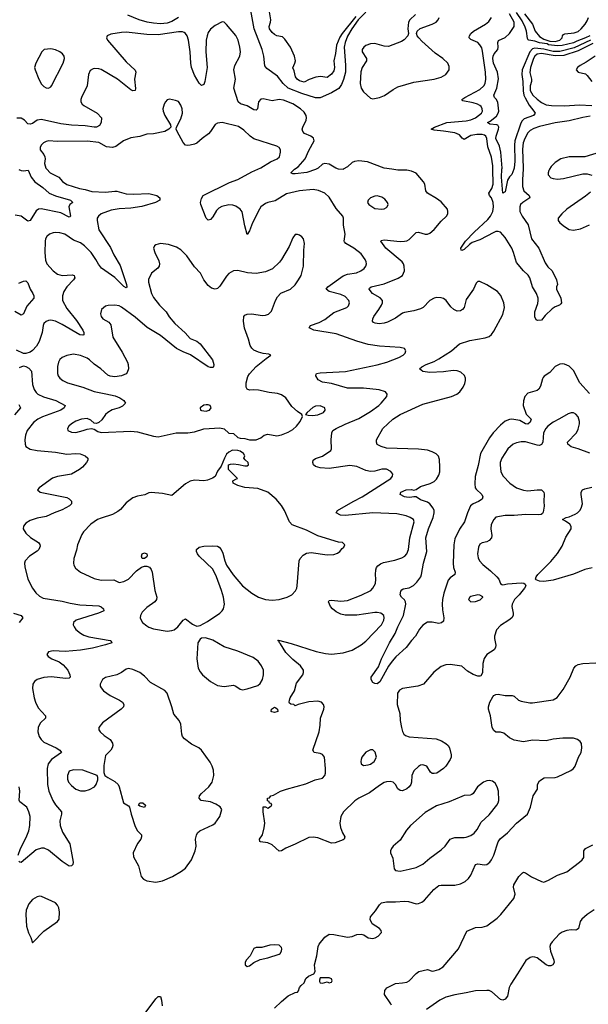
# Model space of a CAD drawing. Header units: inches. Extents: x 1449094 to 1618372, y 389908 to 534307.
# Tile 367 of 494: x 1560478 to 1565459, y 502684 to 511310. Entities that reach past the tile are written whole.
import ezdxf

# ---------------------------------------------------------------- set-up
doc = ezdxf.new("R2010")
doc.units = ezdxf.units.IN
doc.header["$MEASUREMENT"] = 0
doc.layers.add('B5560', color=7, linetype='Continuous')
doc.layers.add('B5561', color=7, linetype='Continuous')

msp = doc.modelspace()

# ---------------------------------------------------------------- linework, layer by layer
at = {"layer": 'B5560', "color": 5}
for points, elevation in [([(1560470, 509997.3), (1560490, 509988.7), (1560510, 509986.6), (1560551.3, 509991.3), (1560579.2, 509930), (1560610, 509890.2), (1560681, 509841), (1560736.8, 509790), (1560790, 509765.8), (1560924, 509730), (1560942, 509710), (1560916.4, 509690), (1560908.1, 509671.9), (1560923, 509590), (1560918, 509582), (1560910, 509579.6), (1560837.2, 509617.2), (1560665.9, 509654.1), (1560643, 509650), (1560622.9, 509637.1), (1560570, 509549.5), (1560550, 509545.1), (1560490, 509589.8), (1560437.7, 509597.7)], 520), ([(1560716.6, 510000), (1560743.7, 509970), (1560821.7, 509930), (1560851.2, 509891.2), (1560890, 509864.9), (1561001, 509830), (1561050, 509822.6), (1561110, 509804.1), (1561230, 509799.4), (1561310, 509808.5), (1561330, 509807.7), (1561410, 509784.8), (1561477.6, 509782.4), (1561610, 509786.9), (1561679.1, 509770), (1561705.5, 509750), (1561705.5, 509730), (1561667.3, 509710), (1561546.2, 509673.8), (1561450, 509659.1), (1561350, 509654.1), (1561279.5, 509640.5), (1561191.8, 509608.2), (1561167, 509590), (1561157, 509570), (1561156.5, 509550), (1561170.2, 509470), (1561274.4, 509314.4), (1561301.6, 509250), (1561356.6, 509156.6), (1561412.9, 508990), (1561416.5, 508970), (1561410, 508960.7), (1561390, 508973.3), (1561310.5, 509050.5), (1561194.4, 509134.4), (1561167.3, 509167.3), (1561145.7, 509210), (1561102.6, 509270), (1561045.1, 509330), (1561010, 509355.3), (1560950, 509378), (1560871.8, 509430), (1560830, 509443.9), (1560792.8, 509447.2), (1560770, 509442.6), (1560739.1, 509430), (1560714.9, 509410), (1560702.6, 509390), (1560699.6, 509370), (1560696.9, 509270), (1560703.9, 509203.9), (1560715.6, 509170), (1560770, 509108.8), (1560810, 509080.3), (1560850, 509070.2), (1560936.1, 509076.1), (1560953.4, 509070), (1560958, 509058), (1560959.5, 509050), (1560948.8, 509030), (1560891.4, 508970), (1560863.9, 508930), (1560853.4, 508890), (1560853.8, 508850), (1560890, 508780.3), (1560974, 508674), (1561031, 508590), (1561040.2, 508570), (1561040.5, 508550), (1561030, 508545.1), (1561003.6, 508550), (1560850, 508639), (1560790, 508667.7), (1560750, 508678.3), (1560730, 508676.3), (1560710, 508667.3), (1560690, 508649.2), (1560682, 508630), (1560674.7, 508570), (1560647.6, 508490), (1560624.5, 508450), (1560590, 508413.1), (1560570, 508398.5), (1560530, 508385.1), (1560510, 508387), (1560450, 508416.2)], 540), ([(1565473.6, 507513.6), (1565371.6, 507551.6), (1565308.7, 507568.7), (1565278.4, 507590), (1565277.6, 507610), (1565354.2, 507690), (1565370, 507724), (1565381.7, 507770), (1565382, 507790), (1565369.7, 507829.7), (1565350, 507855.1), (1565330, 507867), (1565310, 507867.3), (1565281.4, 507858.6), (1565207.5, 507812.5), (1565150, 507783.5), (1565104.2, 507750), (1565087.8, 507730), (1565067.2, 507690), (1565059.2, 507610), (1565050, 507588.2), (1565030, 507580.9), (1565010, 507583.1), (1564909, 507611), (1564870, 507612.1), (1564830, 507604), (1564801.6, 507590), (1564754, 507550), (1564702.6, 507470), (1564687.4, 507430), (1564685.7, 507410), (1564693.7, 507350), (1564712.4, 507310), (1564770.3, 507250), (1564830, 507210.2), (1564890, 507187.3), (1564930, 507182.4), (1565010, 507192.6), (1565050, 507190.3), (1565070, 507170.7), (1565072.4, 507152.4), (1565068.2, 507090), (1565072.5, 507047.5), (1565064.5, 506995.5), (1565057.5, 506982.5), (1565044.9, 506975.1), (1565026.4, 506973.6), (1564910, 506974.6), (1564810, 506966.4), (1564730, 506967.2), (1564650, 506952.6), (1564630, 506931.5), (1564609, 506889), (1564605, 506850), (1564613.8, 506790), (1564610, 506769.5), (1564590, 506746.6), (1564570, 506736.9), (1564530, 506727.8), (1564510, 506716.2), (1564497, 506690), (1564488.7, 506630), (1564494.4, 506594.4), (1564505.3, 506570), (1564536.4, 506536.4), (1564603, 506483), (1564658, 506430), (1564675.5, 506410), (1564690, 506372), (1564701, 506361), (1564710, 506358), (1564750, 506367.3), (1564870, 506376.3), (1564893.7, 506373.7), (1564905.4, 506365.4), (1564911, 506350), (1564898.8, 506330), (1564854, 506270), (1564813.4, 506230), (1564790.6, 506190), (1564787.7, 506170), (1564802, 506110), (1564802, 506090), (1564787.7, 506070), (1564763, 506050), (1564690, 506002.4), (1564655.4, 505964.6), (1564635.8, 505910), (1564635.8, 505890), (1564648.7, 505830), (1564645.3, 505810), (1564634.4, 505790), (1564571.3, 505748.7), (1564545.3, 505714.7), (1564534.9, 505670), (1564531.7, 505588.3), (1564517.3, 505562.7), (1564510, 505558), (1564490, 505558.7), (1564450, 505574.3), (1564401.8, 505601.8), (1564350, 505647.6), (1564250, 505662.4), (1564210, 505658.7), (1564170, 505642.9), (1564107, 505593), (1564014, 505490), (1563965.5, 505470), (1563830, 505449.5), (1563804.2, 505435.8), (1563786.7, 505410), (1563784.8, 505310), (1563806.9, 505233.1), (1563810.9, 505170), (1563821, 505110), (1563830, 505075.3), (1563843, 505050), (1563858.5, 505038.5), (1563890, 505027.4), (1564124.7, 505010), (1564173.5, 504993.5), (1564211, 504970), (1564230.4, 504950.4), (1564242.8, 504930), (1564257.3, 504870), (1564256.3, 504850), (1564247.7, 504830), (1564210, 504769.4), (1564190, 504749.6), (1564130.7, 504710), (1564110, 504705.1), (1564090, 504707), (1564076.6, 504716.6), (1564045.2, 504770), (1564010, 504782.9), (1563990, 504778.4), (1563970, 504766.6), (1563930, 504729.2), (1563912.7, 504690), (1563910.4, 504630), (1563903.8, 504610), (1563890, 504589.4), (1563868.7, 504571.3), (1563830, 504555.1), (1563810, 504556), (1563791.6, 504571.6), (1563770, 504609.2), (1563750, 504629.3), (1563724.5, 504635.5), (1563690, 504632.7), (1563670, 504626), (1563630, 504600.9), (1563543.4, 504536.6), (1563448.8, 504491.2), (1563414.7, 504465.3), (1563313, 504370), (1563290.4, 504330), (1563282.4, 504270), (1563288.3, 504231.7), (1563304.8, 504184.8), (1563326.8, 504150), (1563321, 504130), (1563310, 504123.7), (1563241.4, 504098.6), (1563210, 504096), (1563090, 504142), (1563050, 504149.4), (1563010, 504146.6), (1562890, 504086.6), (1562808.1, 504051.9), (1562770, 504029.2), (1562750, 504025.2), (1562690, 504080.5), (1562650, 504097.4), (1562587, 504107), (1562582, 504110), (1562579.3, 504130), (1562603.6, 504170), (1562619.6, 504230), (1562624.7, 504270), (1562609.7, 504370.3), (1562610, 504414), (1562630, 504414), (1562650, 504402), (1562666, 504410), (1562686, 504430), (1562682, 504442), (1562667.3, 504447.3), (1562662, 504462), (1562648, 504468), (1562648, 504490), (1562666, 504494), (1562679, 504510), (1562702.4, 504517.6), (1562761.2, 504550), (1562815.3, 504570), (1562984.2, 504615.8), (1563066, 504650), (1563130, 504666), (1563150, 504688), (1563155.3, 504710), (1563156.6, 504750), (1563149.1, 504850), (1563130, 504873.6), (1563110, 504881.3), (1563057.2, 504890), (1563045.1, 504910), (1563101, 505070), (1563109.7, 505129.7), (1563111.6, 505190), (1563142, 505270), (1563143.7, 505290), (1563139.3, 505310), (1563122, 505330), (1563090, 505339.5), (1563010, 505334.5), (1562918, 505310), (1562890, 505298), (1562878, 505310), (1562853.6, 505313.6), (1562842.7, 505322.7), (1562839, 505330), (1562840.9, 505350), (1562847.8, 505370), (1562885.1, 505430), (1562902.8, 505497.2), (1562957.6, 505570), (1562965.1, 505590), (1562963.6, 505610), (1562936.9, 505650), (1562870, 505704), (1562810, 505767.6), (1562762, 505842), (1562752.3, 505850), (1562747.2, 505867.2), (1562738, 505870), (1562746.3, 505873.7), (1562854.6, 505845.4), (1563074.7, 505774.7), (1563156.7, 505756.7), (1563210, 505752.9), (1563310, 505764.2), (1563390, 505787.1), (1563470, 505833.1), (1563510, 505866), (1563646.6, 506010), (1563668, 506050), (1563671.2, 506070), (1563666.6, 506090), (1563641.2, 506110), (1563610, 506117.7), (1563590, 506118), (1563430, 506092.8), (1563330, 506094), (1563290, 506101.4), (1563250, 506121.5), (1563216.9, 506150), (1563199.7, 506170), (1563182, 506210), (1563190, 506220.7), (1563210, 506223.8), (1563290, 506215.3), (1563350, 506221.7), (1563470, 506268), (1563554.3, 506310), (1563572.1, 506330), (1563593.6, 506370), (1563598.4, 506410), (1563594.2, 506450), (1563596.4, 506490), (1563604, 506510), (1563615.5, 506524.5), (1563638, 506542), (1563665.5, 506554.5), (1563764.9, 506575.1), (1563825.2, 506594.8), (1563850.8, 506609.2), (1563869.8, 506630.2), (1563883.1, 506670), (1563894.8, 506770), (1563934.7, 506910), (1563927.6, 506930), (1563898, 506950), (1563863, 506963), (1563781.8, 506981.8), (1563570, 506989), (1563330, 506966.8), (1563289, 506970), (1563249, 506990), (1563260.9, 507010), (1563398, 507090), (1563479.3, 507130), (1563729.5, 507290), (1563744.5, 507310), (1563746, 507330), (1563730, 507352.3), (1563690, 507372.8), (1563650, 507372.6), (1563590, 507356), (1563550, 507353.1), (1563510, 507359.8), (1563430, 507395.3), (1563370, 507404.6), (1563190, 507377.4), (1563110, 507382.8), (1563070, 507395.8), (1563051.6, 507410), (1563044.2, 507430), (1563049.6, 507450), (1563070, 507465.3), (1563130, 507487.6), (1563202.9, 507537.1), (1563209.4, 507550), (1563205.1, 507630), (1563212, 507690), (1563220.9, 507710), (1563249.4, 507730), (1563330, 507767.7), (1563450, 507816.1), (1563550, 507876.3), (1563625.1, 507930), (1563644.7, 507950), (1563694.7, 508010), (1563697.6, 508030), (1563683.7, 508050), (1563627, 508067), (1563490, 508081.1), (1563350, 508083.2), (1563210, 508123.1), (1563130, 508135.1), (1563093.6, 508153.6), (1563072.7, 508190), (1563076, 508204), (1563079, 508210), (1563110, 508216.1), (1563332.8, 508227.2), (1563610, 508285.5), (1563695.1, 508310), (1563799.3, 508350), (1563836, 508370), (1563856, 508390), (1563859, 508410), (1563848, 508430), (1563810, 508439.5), (1563630, 508449.7), (1563530, 508463.8), (1563430, 508492.4), (1563250, 508558.4), (1563054, 508590), (1563013.2, 508610), (1563024, 508630), (1563101.3, 508658.7), (1563150, 508684.5), (1563230, 508745), (1563342.7, 508790), (1563357.8, 508802.2), (1563367.8, 508830), (1563362.4, 508850), (1563330, 508884), (1563290, 508902.5), (1563187.6, 508927.6), (1563163, 508950), (1563176.9, 508970), (1563310, 509065.9), (1563350, 509080.9), (1563426.8, 509093.2), (1563466.6, 509110), (1563495.1, 509130), (1563509.5, 509150), (1563515.6, 509170), (1563513.3, 509190), (1563504.2, 509210), (1563470, 509259.6), (1563405.6, 509310), (1563334.5, 509350), (1563323.3, 509363.3), (1563319.7, 509370), (1563329.7, 509430), (1563313.7, 509510), (1563315.6, 509570), (1563309.7, 509589.7), (1563250, 509655.1), (1563190, 509754), (1563149.8, 509789.8), (1563094.9, 509814.9), (1563050, 509823.5), (1562930, 509811.9), (1562816.1, 509783.9), (1562716.5, 509723.5), (1562650, 509708.8), (1562630, 509699.3), (1562591.5, 509670), (1562577.8, 509650), (1562517.8, 509530), (1562490, 509459), (1562470, 509428), (1562450, 509504), (1562426.4, 509626.4), (1562409.7, 509650), (1562370, 509676.8), (1562345.1, 509685.1), (1562310, 509688.9), (1562247.4, 509672.6), (1562221.6, 509658.4), (1562200.5, 509639.5), (1562170, 509584.5), (1562150, 509559.3), (1562130, 509553.2), (1562111.9, 509571.9), (1562063.7, 509690), (1562060.9, 509710), (1562070, 509744.7), (1562086, 509770), (1562316.2, 509883.8), (1562390, 509911.3), (1562510, 509978), (1562562.5, 510000)], 540), ([(1563073.4, 510000), (1563070, 509998.1), (1562992.1, 509972.1), (1562890, 509960.4), (1562870, 509960.5), (1562852.7, 509970), (1562872, 509990), (1562886.2, 510000)], 520), ([(1563311.8, 510000), (1563310, 509998.9), (1563270, 509999.7), (1563269.4, 510000)], 520), ([(1565470, 508036.1), (1565384.2, 508130), (1565330, 508236.2), (1565290, 508273.3), (1565250, 508291.2), (1565230, 508294.3), (1565210, 508291.2), (1565169.3, 508270.7), (1565121.7, 508218.3), (1565072.4, 508187.6), (1565063.2, 508176.8), (1565056.4, 508163.6), (1565041.2, 508098.8), (1565025.6, 508074.4), (1565010, 508062.3), (1564930, 508036.8), (1564902.8, 508010), (1564890.2, 507970), (1564889.4, 507930), (1564915.2, 507855.2), (1564959.2, 507810), (1564950, 507782.7), (1564930, 507767.2), (1564910, 507769.8), (1564858.9, 507798.9), (1564790, 507809), (1564770, 507808.9), (1564730, 507792.9), (1564690, 507758.7), (1564625.6, 507690), (1564594.5, 507645.5), (1564515.7, 507510), (1564494.6, 507405.4), (1564468.4, 507308.4), (1564463.7, 507243.7), (1564469, 507210), (1564476.5, 507196.5), (1564526, 507150), (1564534.4, 507130), (1564530.4, 507110), (1564498.4, 507090), (1564450, 507068.7), (1564428.1, 507050), (1564400.7, 506990), (1564375.5, 506910), (1564330, 506846.9), (1564290, 506761.6), (1564280.1, 506710), (1564275.6, 506550), (1564279.1, 506510), (1564291.6, 506470), (1564290.4, 506450), (1564250, 506421.7), (1564230, 506400.5), (1564193.9, 506286.1), (1564182.2, 506230), (1564179.1, 506190), (1564181.3, 506141.3), (1564194.4, 506070), (1564190, 506042), (1564173.8, 506026.2), (1564150, 506021.6), (1564090, 506032.6), (1564050, 506031), (1564010, 506005.1), (1563979.5, 505970), (1563946, 505910), (1563910, 505871.8), (1563862.6, 505810), (1563772.9, 505727.1), (1563740.3, 505690), (1563710, 505646), (1563631.7, 505508.3), (1563610, 505492.7), (1563590, 505495.1), (1563570, 505504), (1563558, 505530), (1563557.2, 505550), (1563620.1, 505639.9), (1563648.1, 505711.9), (1563717, 505850), (1563768, 505932), (1563790, 505991.7), (1563839, 506090), (1563860.7, 506190), (1563857.2, 506210), (1563847.6, 506227.6), (1563821.6, 506250), (1563809.6, 506270), (1563816.9, 506303.1), (1563824.6, 506315.4), (1563837.1, 506322.9), (1563890, 506333.4), (1563926.5, 506353.5), (1563957.2, 506382.8), (1563991.2, 506430), (1563998.4, 506450), (1564015.3, 506550), (1564043.2, 506650), (1564036.7, 506770), (1564059.7, 506850), (1564099.9, 506950), (1564108.4, 506990), (1564107.4, 507010), (1564099.8, 507030), (1564069.3, 507069.3), (1564050, 507083.1), (1563990, 507103.1), (1563950, 507128.7), (1563930, 507131.3), (1563896, 507124), (1563867.1, 507127.2), (1563849.2, 507130), (1563809.4, 507150), (1563818, 507170), (1563863.7, 507190), (1563910, 507194.2), (1563930, 507187), (1563950, 507194.2), (1563990, 507221.2), (1564073.3, 507246.7), (1564110, 507265.4), (1564130, 507284.4), (1564150, 507319.5), (1564157.6, 507350), (1564159.4, 507390), (1564155.8, 507455.8), (1564147.1, 507487.1), (1564126.7, 507506.7), (1564090, 507525.3), (1564050, 507537.4), (1563970, 507546.6), (1563690, 507556.4), (1563644, 507570), (1563610, 507589.5), (1563602, 507610), (1563602.9, 507630), (1563659.5, 507730), (1563745.1, 507810), (1563810, 507851.6), (1564010, 507942.8), (1564261.2, 508010), (1564307, 508030), (1564333, 508050), (1564363.1, 508090), (1564377, 508123), (1564382.2, 508150), (1564381.7, 508170), (1564373.6, 508193.6), (1564342.8, 508222.8), (1564310, 508234.6), (1564275.9, 508235.9), (1564190, 508224.7), (1564070, 508218), (1564008.6, 508228.6), (1563981.2, 508250), (1563999.5, 508270), (1564038.4, 508290), (1564110, 508316.3), (1564150, 508338), (1564259.3, 508410), (1564330, 508471.8), (1564421.4, 508498.6), (1564556.6, 508523.4), (1564590, 508535.3), (1564610, 508552.4), (1564630, 508580.4), (1564710, 508726.4), (1564723.5, 508790), (1564719.8, 508830), (1564694.1, 508894.1), (1564663.5, 508930), (1564570, 508986.3), (1564510, 509016), (1564490, 509017.2), (1564476.8, 509003.2), (1564453, 508950), (1564390, 508858.4), (1564370.8, 508789.2), (1564356.5, 508770), (1564339.4, 508760.6), (1564310, 508757.3), (1564281.1, 508770), (1564255.3, 508795.3), (1564214.7, 508850), (1564190, 508866.6), (1564170, 508873.5), (1564130, 508875), (1564108.2, 508870), (1564070.3, 508850), (1564011.3, 508790), (1563990, 508776.3), (1563930, 508758.8), (1563850, 508746), (1563830, 508738.6), (1563770, 508694.6), (1563699.8, 508660.2), (1563670, 508650.9), (1563626.3, 508646.3), (1563591, 508651), (1563578, 508658), (1563569.7, 508670), (1563572, 508690), (1563580.7, 508710), (1563625.2, 508770), (1563648.1, 508810), (1563655, 508830), (1563654.7, 508850), (1563634.5, 508874.5), (1563569.8, 508910), (1563540.5, 508950), (1563543.1, 508956.9), (1563556, 508970), (1563670, 508996.4), (1563793.7, 509046.3), (1563829.8, 509070.2), (1563848.5, 509110), (1563847.2, 509150), (1563840.9, 509170), (1563827.4, 509190), (1563686.6, 509310), (1563654.7, 509350), (1563642.7, 509370), (1563644.5, 509375.5), (1563670, 509381.1), (1563810, 509366.8), (1563850, 509369.3), (1563870, 509374.2), (1563890, 509385.8), (1563950, 509444.9), (1563970, 509448.1), (1564030, 509431.3), (1564050, 509432.4), (1564070, 509440.2), (1564110, 509471.5), (1564170, 509544.9), (1564218, 509590), (1564227.4, 509610), (1564229.7, 509629.7), (1564224, 509650), (1564170, 509713.7), (1564130, 509743.5), (1564051.3, 509791.3), (1564036.8, 509810), (1564025.7, 509870), (1564015.4, 509890), (1563950, 509966.9), (1563910, 509984.5), (1563870.6, 509990.6), (1563790, 509992.5), (1563738.2, 510000)], 520), ([(1564887.6, 510000), (1564881.3, 509910), (1564882.1, 509850), (1564894.7, 509810), (1564940.8, 509770), (1564947.6, 509750), (1564885.8, 509710), (1564865.4, 509690), (1564857.7, 509670), (1564860.1, 509630), (1564878.6, 509590), (1564931.7, 509511.7), (1564960.9, 509390), (1565025.7, 509310), (1565080.7, 509180.7), (1565105.8, 509145.8), (1565141.1, 509110), (1565181.5, 509030), (1565188.7, 508990), (1565180.4, 508970), (1565180.4, 508950), (1565217.4, 508870), (1565223.8, 508830), (1565218.9, 508821.1), (1565206.8, 508810), (1565170, 508795.4), (1565142.6, 508777.4), (1565080.2, 508719.8), (1565050, 508677.2), (1565013.6, 508673.6), (1565000.9, 508680.9), (1564990, 508706), (1564991.6, 508750), (1565016.8, 508823.2), (1565020.3, 508850), (1565018.8, 508870), (1565004.9, 508910), (1564968.9, 508970), (1564947.2, 509050), (1564932.2, 509072.2), (1564891.2, 509110), (1564830, 509183.5), (1564804.9, 509270), (1564788, 509310), (1564730, 509402.6), (1564690, 509447.7), (1564670, 509455.8), (1564650, 509454.3), (1564630, 509445.9), (1564510, 509381.6), (1564442.9, 509357.1), (1564418.5, 509341.5), (1564370, 509298), (1564350, 509287.8), (1564344, 509290), (1564342.4, 509310), (1564384.5, 509370), (1564458.5, 509450), (1564579.3, 509560.7), (1564602.7, 509590), (1564621.7, 509630), (1564628.5, 509670), (1564626.7, 509710), (1564611.1, 509750), (1564593.2, 509770), (1564588, 509790), (1564612.5, 509830), (1564625, 509870), (1564622.7, 510000)], 480), ([(1564806.8, 510000), (1564790, 509954), (1564770, 509934), (1564750, 509904), (1564730, 509802), (1564710, 509789.2), (1564697.3, 509930), (1564702.5, 510000)], 460), ([(1565119.6, 510000), (1565113.7, 509990), (1565107.6, 509970), (1565108.8, 509950), (1565130, 509925.5), (1565150, 509917.6), (1565190, 509912), (1565241.3, 509918.7), (1565410, 509958.5), (1565450, 509960.2), (1565488.7, 509948.7)], 520), ([(1565479.6, 509800.4), (1565435.6, 509764.4), (1565270.3, 509650), (1565226, 509610), (1565195.8, 509570), (1565194.9, 509550), (1565210.4, 509530), (1565250, 509497), (1565290, 509473.4), (1565330, 509465.8), (1565390, 509476.9), (1565470, 509513.4)], 520), ([(1560470, 509003.1), (1560510, 509019.5), (1560530, 509021.6), (1560536.9, 509016.9), (1560550, 509004), (1560570.2, 508950), (1560593.1, 508910), (1560600.3, 508890), (1560601.3, 508870), (1560540.5, 508799.5), (1560510, 508734.5), (1560490, 508720.5), (1560434.2, 508754.2)], 520), ([(1560475.6, 508264.4), (1560510, 508277.1), (1560530, 508272.7), (1560556.9, 508256.9), (1560579.6, 508230), (1560590, 508114.8), (1560603.9, 508070), (1560622.9, 508042.9), (1560637.6, 508030), (1560685.5, 508005.5), (1560792.7, 507972.7), (1560877.1, 507930), (1560868.5, 507910), (1560837, 507890), (1560676.5, 507830), (1560636, 507810), (1560597.4, 507782.6), (1560544, 507710), (1560527.4, 507670), (1560523.1, 507630), (1560524.9, 507590), (1560530.7, 507570), (1560570, 507548.8), (1560630, 507536.1), (1560790, 507520.7), (1560890, 507503.2), (1560970, 507510.3), (1561006.5, 507506.5), (1561051, 507490), (1561074, 507470), (1561073.4, 507450), (1561063, 507430), (1561028.9, 507391.1), (1561000.5, 507370), (1560930, 507329.8), (1560810, 507308.2), (1560766, 507294), (1560647.3, 507210), (1560634.8, 507190), (1560656, 507170), (1560890, 507124.7), (1560910, 507113.2), (1560930, 507092.3), (1560932.3, 507070), (1560914, 507050), (1560850, 507014.9), (1560779.5, 506990), (1560710, 506958.9), (1560630, 506942.9), (1560570, 506922.8), (1560530, 506898.9), (1560510, 506872.3), (1560508.9, 506850), (1560530.2, 506810.2), (1560572.3, 506772.3), (1560642, 506730), (1560652.8, 506712.8), (1560656.4, 506696.4), (1560646, 506670), (1560630, 506654), (1560564.9, 506610), (1560526, 506570), (1560520.3, 506550), (1560522.9, 506517.1), (1560550.3, 506410), (1560588.9, 506330), (1560618, 506290), (1560650, 506260.9), (1560681.9, 506241.9), (1560850, 506215.5), (1560918.4, 506198.4), (1561004.8, 506184.8), (1561170, 506173.7), (1561190, 506165.5), (1561210.7, 506150), (1561214.8, 506130), (1561210, 506127.3), (1561166.8, 506110), (1560973, 506050), (1560948.7, 506030), (1560946, 506010), (1560953.4, 505990), (1560970, 505968.7), (1561010, 505934.9), (1561039.1, 505919.1), (1561084, 505904), (1561270, 505871.8), (1561276, 505870), (1561284.7, 505850), (1561230, 505832), (1561114.7, 505805.3), (1561010, 505786.9), (1560875.2, 505775.2), (1560770, 505779.7), (1560728.6, 505771.4), (1560714.8, 505750), (1560726.8, 505730), (1560758.8, 505710), (1560823.7, 505683.7), (1560859.4, 505659.4), (1560898.5, 505610), (1560916.9, 505570), (1560918.4, 505550), (1560910, 505541.6), (1560882.5, 505537.5), (1560753.1, 505553.1), (1560690, 505547.6), (1560630.9, 505529.1), (1560607.5, 505512.5), (1560592.6, 505490), (1560590.2, 505449.8), (1560603.2, 505370), (1560615.9, 505330), (1560640.8, 505280.7), (1560703.1, 505210), (1560703.1, 505190), (1560660.9, 505150), (1560646.9, 505130), (1560639.7, 505110), (1560637.8, 505070), (1560648.5, 505030), (1560664.7, 505004.7), (1560690, 504980.2), (1560798.4, 504930), (1560830.6, 504910), (1560844, 504890), (1560754.9, 504830), (1560726.9, 504790), (1560718.9, 504750), (1560720.2, 504610), (1560732.7, 504550), (1560768.8, 504468.8), (1560790.8, 504430.8), (1560842.4, 504370), (1560843.7, 504350), (1560829.1, 504290.9), (1560832, 504250), (1560852.9, 504192.9), (1560917.1, 504090), (1560944.7, 503930), (1560942, 503910), (1560936, 503904), (1560930, 503898), (1560910, 503895.3), (1560850, 503934), (1560730, 504034.7), (1560692.2, 504052.2), (1560670, 504053), (1560622.2, 504037.8), (1560490, 503927.3), (1560478, 503930), (1560470, 503934)], 540), ([(1560470, 507939.1), (1560485.5, 507910), (1560431.3, 507848.7)], 520), ([(1565493, 506507), (1565430, 506492.8), (1565330, 506453), (1565150, 506398.7), (1565070, 506389.6), (1565032.3, 506392.3), (1565002, 506402), (1564995.3, 506410), (1565001.2, 506430), (1565018, 506450), (1565130, 506562), (1565190, 506633.4), (1565230, 506699.1), (1565262.6, 506777.4), (1565307.4, 506850), (1565309.7, 506870), (1565298, 506890), (1565258.2, 506918.2), (1565233.2, 506930), (1565264, 506950), (1565290, 506955.5), (1565343.3, 506976.7), (1565365.6, 506990), (1565384, 507010), (1565396.8, 507030), (1565407.1, 507070), (1565396.3, 507150), (1565397.6, 507170), (1565407, 507190), (1565430, 507201.3), (1565490, 507215.8)], 540), ([(1560422.8, 506110), (1560490.8, 506090), (1560504, 506070), (1560473, 506030)], 520), ([(1562711, 502649), (1562770, 502708), (1562830, 502757.1), (1562890, 502787.3), (1562910, 502791.3), (1562919.3, 502800.7), (1562929, 502830), (1562942, 502850), (1562969, 502871), (1562985.2, 502910), (1563008.1, 502931.9), (1563055.3, 502950), (1563065.2, 502970), (1563059.5, 503030), (1563079.5, 503110), (1563092, 503190), (1563102, 503210), (1563150, 503273), (1563190, 503297.1), (1563230, 503295.8), (1563350, 503272.2), (1563390, 503278.4), (1563430, 503294.9), (1563470, 503298), (1563492.8, 503292.8), (1563530, 503267.7), (1563550, 503262), (1563570, 503260.7), (1563592.5, 503267.5), (1563618.6, 503281.4), (1563648.4, 503311.6), (1563644, 503330), (1563629.4, 503349.4), (1563565.2, 503390), (1563547.2, 503427.2), (1563549.4, 503449.4), (1563595.8, 503504.2), (1563630, 503556.3), (1563647.2, 503572.8), (1563690, 503582.6), (1563770, 503582.3), (1563850, 503588.7), (1563883.9, 503583.9), (1563950, 503564.9), (1563971.9, 503568.1), (1564001.2, 503578.8), (1564024.4, 503595.6), (1564105.1, 503690), (1564150, 503723.7), (1564171.1, 503728.9), (1564290, 503727.6), (1564339.6, 503740.4), (1564379.1, 503760.9), (1564410, 503786.7), (1564430, 503814.4), (1564469.8, 503910.2), (1564490, 503914.7), (1564550, 503905.5), (1564570, 503910.2), (1564597.2, 503930), (1564611.9, 503950), (1564631, 503990), (1564670, 504107.7), (1564685.9, 504134.1), (1564750, 504187.6), (1564830, 504270.3), (1564925.6, 504350), (1564953.6, 504410), (1564974.5, 504510), (1565012.7, 504570), (1565012.7, 504610), (1565030, 504642.8), (1565072.1, 504667.9), (1565170, 504670.6), (1565190, 504678), (1565306.2, 504733.8), (1565329.2, 504750), (1565345.2, 504770), (1565372.1, 504847.9), (1565395.1, 504890), (1565402.7, 504930), (1565399, 504970), (1565386.3, 504986.3), (1565363.7, 505003.7), (1565330, 505014.5), (1565235.1, 505015.1), (1565150, 505007.8), (1565090, 504993.6), (1564970, 504997), (1564890, 504984.5), (1564810, 504998), (1564770, 505017.2), (1564719.4, 505059.4), (1564690, 505067.6), (1564649.5, 505069.5), (1564630, 505082), (1564617.2, 505110), (1564600.7, 505210), (1564585.6, 505270), (1564585.6, 505290), (1564595.1, 505330), (1564621.2, 505378.8), (1564630, 505390.8), (1564650, 505398.8), (1564670, 505400.7), (1564730.7, 505390.7), (1564790.6, 505390.6), (1564810, 505382.8), (1564846, 505350), (1564870, 505339.1), (1564945.8, 505325.8), (1564970, 505325.5), (1565150, 505350.7), (1565187.2, 505372.8), (1565238.3, 505441.7), (1565299.6, 505550), (1565332.3, 505627.7), (1565350, 505650.4), (1565370, 505661.3), (1565409.7, 505670.3), (1565524, 505676)], 540), ([(1560463.5, 503990), (1560484.7, 504050), (1560534.1, 504145.9), (1560556.8, 504203.2), (1560566.4, 504250), (1560568.1, 504330), (1560558.8, 504370), (1560538.9, 504410), (1560478.7, 504458.7), (1560473.1, 504473.1), (1560479.3, 504550), (1560472.9, 504590)], 540), ([(1563736, 502676), (1563729.4, 502689.4), (1563673.2, 502770), (1563676.5, 502803.5), (1563692.5, 502827.5), (1563770, 502866.8), (1563830.9, 502870.9), (1563870, 502878.8), (1563890, 502890.8), (1563950, 502954), (1563975.3, 502970), (1564050, 502987.7), (1564090, 502974.4), (1564110, 502975.8), (1564150, 502990.3), (1564187.2, 503012.8), (1564320.5, 503170), (1564394.8, 503325.2), (1564470, 503357.1), (1564530, 503359.3), (1564570, 503372.7), (1564661.3, 503438.7), (1564694, 503470), (1564805.1, 503610), (1564817.6, 503650), (1564803.7, 503710), (1564806.6, 503730), (1564850, 503802.8), (1564883.3, 503836.7), (1564890, 503840.7), (1564910, 503835.5), (1564961.4, 503801.4), (1565050, 503759.3), (1565070, 503754.9), (1565110, 503770.4), (1565190, 503816.1), (1565270, 503846), (1565382, 503930), (1565406.6, 503950), (1565421.2, 503970), (1565420.9, 504030), (1565434, 504050), (1565498.3, 504081.7)], 520), ([(1565509.7, 503510.3), (1565449.2, 503470), (1565402.2, 503430), (1565388.4, 503410), (1565372.1, 503347.9), (1565361.7, 503338.3), (1565350, 503333), (1565310, 503335.4), (1565270, 503329.7), (1565230, 503315.1), (1565203, 503297), (1565142.3, 503230), (1565127.4, 503210), (1565123.1, 503190), (1565127.6, 503150), (1565157, 503070), (1565160.3, 503050), (1565148, 503030), (1565130, 503020.4), (1565110, 503021), (1565090, 503029.8), (1565010, 503089.8), (1564990, 503096.8), (1564970, 503099.1), (1564950, 503093.7), (1564910.9, 503069.1), (1564839.5, 502950), (1564779.1, 502860.9), (1564766, 502830), (1564750, 502754), (1564730, 502729.2), (1564710, 502721.2), (1564690, 502726), (1564614, 502794), (1564590, 502804.2), (1564570, 502806.3), (1564470, 502801.8), (1564390, 502783.5), (1564290, 502767.5), (1564210, 502746.1), (1564158.7, 502721.3), (1564042.1, 502637.9)], 520), ([(1561549.6, 502570.4), (1561670, 502731), (1561690, 502751.3), (1561710.9, 502750.9), (1561719.8, 502719.8), (1561724.7, 502670)], 540)]:
    msp.add_lwpolyline(points, dxfattribs=dict(at, elevation=elevation))
for points, elevation in [([(1563610, 509766), (1563590, 509762.7), (1563550.6, 509749.4), (1563531, 509730), (1563524.7, 509710), (1563536, 509690), (1563590, 509656.3), (1563650, 509650.6), (1563670, 509654), (1563690, 509664), (1563697.2, 509670), (1563705.2, 509690), (1563701.2, 509710), (1563677.2, 509737.2), (1563650, 509756)], 540), ([(1562910, 509428.7), (1562890, 509428), (1562870, 509398), (1562838, 509322), (1562770.6, 509210), (1562753.3, 509186.7), (1562691.4, 509128.6), (1562630, 509101), (1562550, 509086.4), (1562473.4, 509093.4), (1562390, 509112.3), (1562350, 509109.7), (1562310, 509086.3), (1562290, 509063.6), (1562230, 508974.3), (1562210, 508956.3), (1562190, 508949.6), (1562157.6, 508957.6), (1562130, 508980.9), (1562090, 509032), (1562060.5, 509090), (1562010, 509144.5), (1561942.3, 509242.3), (1561890, 509292.7), (1561850, 509318), (1561781.5, 509341.5), (1561710.7, 509349.3), (1561670, 509339), (1561658, 509330), (1561651.1, 509308.9), (1561660.7, 509270), (1561697.2, 509197.2), (1561701.6, 509170), (1561698, 509150), (1561687, 509133), (1561633.4, 509090), (1561605.8, 509034.1), (1561605.3, 509010), (1561631.6, 508910), (1561650, 508877.1), (1561702, 508810), (1561759.6, 508750), (1561786.7, 508706.7), (1561835.3, 508650), (1561925.9, 508565.9), (1561970, 508517.4), (1562030, 508494.6), (1562057.6, 508470), (1562167.3, 508330), (1562178.8, 508290), (1562176, 508270), (1562170, 508262), (1562150, 508262.7), (1562130, 508269.5), (1561973.3, 508373.3), (1561910, 508398.9), (1561850, 508429.8), (1561710, 508543.1), (1561592.9, 508612.9), (1561490, 508704.4), (1561370, 508791.1), (1561350, 508802), (1561310, 508809.7), (1561252.4, 508807.6), (1561230, 508799.5), (1561194, 508770), (1561186.2, 508733.8), (1561190.5, 508710), (1561204.9, 508690), (1561258.9, 508658.9), (1561276.7, 508636.7), (1561294.9, 508530), (1561376.1, 508396.1), (1561421.5, 508310), (1561428.1, 508288.1), (1561430.2, 508250), (1561419.7, 508220.3), (1561410, 508208), (1561370, 508189.7), (1561310, 508181.1), (1561270, 508186.3), (1561250, 508196.9), (1561189.6, 508250), (1561130, 508291.2), (1561090, 508331.2), (1561070, 508344.7), (1561010, 508368.2), (1560950, 508379.1), (1560890, 508369.6), (1560850, 508351.8), (1560830, 508332.7), (1560818, 508310), (1560808.6, 508271.4), (1560808.2, 508210), (1560815.5, 508190), (1560830.5, 508170), (1560856.3, 508150), (1560897.3, 508130), (1561030, 508091.8), (1561130, 508051.4), (1561233.6, 508033.6), (1561314.1, 508014.1), (1561355.9, 507995.9), (1561390, 507973.7), (1561404.9, 507950), (1561376.9, 507923.1), (1561350.2, 507909.8), (1561288.6, 507891.4), (1561250.4, 507870), (1561230.4, 507850), (1561196.7, 507803.3), (1561170, 507781.2), (1561150, 507773.2), (1561130, 507774), (1561101.6, 507801.6), (1561070, 507815.4), (1561018.8, 507810), (1560970, 507792.7), (1560930.4, 507770), (1560908.4, 507750), (1560897.1, 507730), (1560900.7, 507710), (1560930, 507697.4), (1560970, 507694.7), (1561034, 507710), (1561070, 507723.8), (1561107.9, 507727.9), (1561130, 507724), (1561163.4, 507703.4), (1561190, 507694.4), (1561450, 507705.4), (1561510, 507698.2), (1561650, 507661.3), (1561690, 507655.8), (1561848, 507690), (1561950, 507690.3), (1562010, 507698.7), (1562090, 507725.3), (1562230, 507735.3), (1562270, 507726), (1562310, 507686.8), (1562350, 507684.9), (1562390, 507650.5), (1562410, 507643), (1562450, 507640.5), (1562490, 507630.6), (1562549.3, 507630.7), (1562590, 507646.8), (1562619, 507670), (1562650, 507679.5), (1562730, 507665.5), (1562770, 507674.4), (1562830, 507696.5), (1562870, 507719.5), (1562902.4, 507750), (1562933.3, 507790), (1562954.6, 507834.6), (1562949, 507850), (1562910, 507877), (1562861, 507921), (1562810, 507996.2), (1562770, 508023.5), (1562735.3, 508035.3), (1562663.3, 508043.3), (1562570, 508064.7), (1562530, 508068.5), (1562490, 508065.4), (1562470, 508072), (1562462.4, 508090), (1562462.9, 508130), (1562476.5, 508183.5), (1562490, 508208.4), (1562550, 508270.4), (1562637.5, 508342.5), (1562678, 508370), (1562660.4, 508380.4), (1562610, 508385.2), (1562570, 508396.2), (1562530, 508414), (1562510, 508432.3), (1562497.2, 508457.2), (1562483.5, 508510), (1562447.1, 508607.1), (1562436.9, 508670), (1562440.5, 508710), (1562450, 508721.6), (1562470, 508731.6), (1562510, 508732.8), (1562602.4, 508717.6), (1562630, 508720.4), (1562657.2, 508730), (1562684.2, 508755.8), (1562718, 508850), (1562736.6, 508883.4), (1562766.4, 508913.6), (1562849.7, 508950.3), (1562890, 508987.3), (1562920.9, 509030), (1562942, 509070), (1562962.7, 509150), (1562966, 509290), (1562972.3, 509350), (1562964, 509390), (1562950, 509408.7), (1562930, 509422)], 560), ([(1562110, 507937.4), (1562090, 507932.8), (1562058.8, 507910), (1562062.8, 507890), (1562070, 507886.7), (1562110, 507881.1), (1562130, 507886.3), (1562139.3, 507890), (1562156, 507910), (1562145.2, 507930), (1562130, 507935.8)], 580), ([(1563110, 507928), (1563070, 507925.4), (1563046.3, 507913.7), (1562994.8, 507870), (1562982, 507850), (1563004.4, 507844.4), (1563043.2, 507843.2), (1563090, 507847.5), (1563138.7, 507870), (1563154.3, 507890), (1563149.4, 507910)], 560), ([(1562342.5, 507537.5), (1562310, 507521.2), (1562290, 507504), (1562270.8, 507470), (1562242.8, 507397.2), (1562210, 507355.3), (1562190, 507308.7), (1562167.7, 507292.3), (1562123.4, 507276.6), (1562090, 507271.1), (1562010, 507275.6), (1561970, 507268.4), (1561930, 507243.1), (1561810, 507142.7), (1561730, 507159.6), (1561630, 507168.6), (1561610, 507164.4), (1561573.8, 507146.2), (1561510, 507136.1), (1561470, 507120.9), (1561410, 507078.5), (1561360, 507020), (1561338, 507002), (1561290, 506975.8), (1561190, 506943.9), (1561160.5, 506930), (1561101.6, 506890), (1561037.7, 506822.3), (1561021.1, 506798.9), (1560984, 506710), (1560975.9, 506664.1), (1560953, 506590), (1560948, 506550), (1560950.7, 506530), (1560965.1, 506505.1), (1561010, 506470.5), (1561130, 506415.3), (1561190, 506401.3), (1561302, 506402), (1561350, 506380.4), (1561390, 506387), (1561429.4, 506410), (1561499.4, 506480.6), (1561546.1, 506513.9), (1561570, 506522.2), (1561590, 506522.8), (1561613.3, 506513.3), (1561630, 506494.4), (1561639.3, 506470), (1561662.4, 506310), (1561679.5, 506250), (1561677.1, 506230), (1561660.5, 506210), (1561590, 506159.7), (1561550, 506120.7), (1561535.3, 506090), (1561534, 506070), (1561541.3, 506050), (1561554.4, 506030), (1561590, 505998.7), (1561610, 505986.7), (1561650, 505972.8), (1561770, 505954.2), (1561810, 505958.6), (1561830, 505965.5), (1561863.5, 505990), (1561910, 506050.6), (1561930, 506060.7), (1561990, 506014.9), (1562010, 506004.9), (1562030, 505998), (1562058, 506002), (1562122.8, 506037.2), (1562231.8, 506110), (1562251.8, 506130), (1562263.6, 506150), (1562271.1, 506190), (1562262.7, 506250), (1562246.8, 506310), (1562202.4, 506430), (1562170, 506496.3), (1562051.2, 506610), (1562036, 506630), (1562026.4, 506650), (1562027.1, 506670), (1562050.7, 506689.3), (1562090, 506698.5), (1562170, 506700.7), (1562210, 506696.9), (1562223.8, 506690), (1562241.3, 506670), (1562257.6, 506637.6), (1562274.4, 506570), (1562290.2, 506530), (1562346.3, 506446.3), (1562430, 506350.3), (1562510, 506287.2), (1562570, 506250.3), (1562630, 506230.3), (1562690, 506226), (1562750, 506230.4), (1562822, 506250), (1562861.2, 506270), (1562893.8, 506306.2), (1562906, 506330), (1562909.5, 506350), (1562926.6, 506570), (1562933.3, 506590), (1562959.8, 506620.2), (1562990, 506636.5), (1563030, 506642.3), (1563170, 506621.6), (1563230, 506624), (1563263.2, 506636.8), (1563282, 506650), (1563302, 506678), (1563318, 506690), (1563326, 506710), (1563306, 506730), (1563270, 506733.2), (1563088.2, 506788.2), (1562990, 506836.9), (1562866, 506886), (1562842.6, 506910), (1562796, 507010), (1562770, 507054.3), (1562724.4, 507110), (1562650, 507169.7), (1562563.1, 507203.1), (1562450, 507213.1), (1562388, 507230), (1562348.7, 507250), (1562344, 507270), (1562370, 507286), (1562386, 507290), (1562308, 507370), (1562306, 507410), (1562323.1, 507416.9), (1562350, 507418), (1562394.4, 507414.4), (1562450, 507401), (1562470, 507402.8), (1562482, 507410), (1562478, 507430), (1562452.9, 507452.9), (1562442, 507470), (1562448.7, 507490), (1562439.3, 507510), (1562410, 507529.3), (1562390, 507536.2)], 560), ([(1561570, 506589.6), (1561549.7, 506589.7), (1561545.1, 506610), (1561550, 506630.8), (1561570, 506639.1), (1561591.8, 506631.8), (1561594.9, 506614.9), (1561590, 506604.5)], 560), ([(1564491.5, 506271.5), (1564430, 506257), (1564420.7, 506250), (1564409, 506230), (1564430, 506208.8), (1564470, 506213.4), (1564511.3, 506228.7), (1564535.3, 506250), (1564534, 506254), (1564509.1, 506269.1)], 540), ([(1562104.4, 505895.6), (1562070, 505892.3), (1562058, 505882), (1562039.5, 505850), (1562030.2, 505710), (1562041.1, 505630), (1562057.6, 505597.6), (1562079.3, 505570), (1562150, 505512.4), (1562210, 505478.4), (1562270, 505468.2), (1562350, 505478.7), (1562370, 505472.4), (1562410, 505445.7), (1562430, 505439.6), (1562470, 505447.4), (1562562.8, 505477.2), (1562585.3, 505494.7), (1562605.6, 505530), (1562614.3, 505570), (1562612.8, 505610), (1562596.9, 505650), (1562567.3, 505690), (1562522.6, 505722.6), (1562390, 505777.6), (1562270, 505815.6), (1562170, 505873.7)], 560), ([(1561430, 505624.7), (1561410, 505619.7), (1561368.4, 505590), (1561330, 505569.7), (1561230, 505547), (1561204, 505530), (1561182.4, 505490), (1561183.7, 505470), (1561190, 505457.3), (1561213, 505430), (1561270, 505388.7), (1561350.7, 505350), (1561377.3, 505330), (1561390.5, 505310), (1561387.3, 505290), (1561367.7, 505270), (1561202, 505150), (1561170.7, 505110), (1561170.7, 505090), (1561182, 505070), (1561218.2, 505038.2), (1561270, 505004.4), (1561290, 504970.7), (1561292.4, 504952.4), (1561288.9, 504930), (1561276.5, 504910), (1561230, 504864), (1561215.8, 504775.8), (1561214.4, 504714.4), (1561224.7, 504690), (1561250.8, 504670), (1561310, 504636.4), (1561340.5, 504610), (1561350.4, 504590), (1561387.3, 504450), (1561430, 504422), (1561439.3, 504410), (1561453.7, 504350), (1561490, 504240.7), (1561510, 504203.8), (1561544.9, 504170), (1561546, 504150), (1561537.6, 504130), (1561510, 504092.7), (1561470.6, 504010), (1561475.2, 503975.2), (1561517.1, 503897.1), (1561543, 503803), (1561561.4, 503781.4), (1561590, 503766.8), (1561670, 503754.9), (1561730, 503766.7), (1561817, 503803), (1561896, 503850), (1561930, 503876.3), (1561981.6, 503950), (1562014, 504030), (1562022.9, 504070), (1562018, 504130), (1562025.6, 504165.6), (1562034.9, 504185.1), (1562055.8, 504204.2), (1562170, 504257.1), (1562189.3, 504270), (1562232.3, 504330), (1562249.2, 504390), (1562234.2, 504414.2), (1562196.6, 504436.6), (1562150, 504458.4), (1562068, 504470), (1562048.7, 504490), (1562054, 504510), (1562069.3, 504530), (1562136, 504590), (1562163.7, 504630), (1562179.5, 504690), (1562174.9, 504734.9), (1562163.6, 504770), (1562145.3, 504805.3), (1562071.6, 504910), (1562047.3, 504930), (1561983.3, 504963.3), (1561920.7, 505010), (1561903.6, 505030), (1561897.6, 505050), (1561890, 505139), (1561875.1, 505170), (1561827, 505227), (1561811.5, 505290), (1561769.4, 505410), (1561750, 505434.5), (1561623.3, 505503.3), (1561570, 505558.9), (1561530, 505589.7), (1561470, 505616.9)], 560), ([(1562710, 505239.7), (1562685.4, 505245.4), (1562680.9, 505250), (1562684.2, 505270), (1562710, 505286), (1562722, 505282), (1562737.3, 505270), (1562738.8, 505250), (1562730, 505245.6)], 540), ([(1563570, 504914), (1563550, 504913.2), (1563510, 504892.3), (1563474, 504850), (1563467.7, 504830), (1563464.9, 504810), (1563470, 504792), (1563490, 504777.3), (1563530, 504780.7), (1563550, 504787.3), (1563582, 504810), (1563604, 504850), (1563592.1, 504892.1)], 540), ([(1560950, 504738.2), (1560910, 504727), (1560895.6, 504690), (1560896.3, 504656.3), (1560906, 504630), (1560930, 504599.5), (1560970.5, 504570), (1561010, 504555.5), (1561050, 504555.2), (1561090, 504565.2), (1561131.7, 504588.3), (1561147.6, 504610), (1561160.9, 504650), (1561161.2, 504670), (1561155.3, 504690), (1561030, 504736)], 560), ([(1564590, 504643.9), (1564570, 504641.5), (1564540.5, 504630), (1564488.8, 504590), (1564450, 504532.3), (1564438, 504522), (1564423.7, 504516.3), (1564370, 504512.4), (1564350, 504506), (1564241.2, 504458.8), (1564130, 504422), (1564030, 504363.5), (1563902.4, 504250), (1563867, 504210), (1563810, 504120.9), (1563750.8, 504070), (1563734.8, 504050), (1563726, 504030), (1563726.8, 504010), (1563745.2, 503965.2), (1563758.8, 503870), (1563770, 503856), (1563810, 503850.7), (1563890, 503866.7), (1563950, 503882), (1564010, 503911.8), (1564070, 503965.7), (1564170, 504037), (1564204.2, 504070), (1564249.6, 504130), (1564262.2, 504137.8), (1564290, 504146.7), (1564370, 504145.2), (1564390, 504149), (1564430, 504163.1), (1564457.7, 504182.3), (1564485.3, 504214.7), (1564520.5, 504279.5), (1564590, 504343.8), (1564658.7, 504430), (1564669.6, 504450), (1564675.1, 504470), (1564671.1, 504550), (1564662, 504590), (1564642.4, 504622.4), (1564618.4, 504638.4)], 560), ([(1561570, 504409), (1561530, 504419.3), (1561517.2, 504430), (1561529.4, 504450), (1561556, 504450), (1561580.7, 504430)], 560), ([(1560650, 503632.7), (1560630, 503626.6), (1560590, 503603.6), (1560556.4, 503563.6), (1560534, 503510), (1560531.6, 503471.6), (1560537.1, 503370), (1560553.4, 503310), (1560574.8, 503270), (1560590, 503222), (1560690, 503324.9), (1560809.5, 503410), (1560823, 503430), (1560826.3, 503490), (1560819.7, 503530), (1560810, 503553.3), (1560790, 503572.4), (1560670, 503629.4)], 560), ([(1562710, 503206), (1562670, 503202.7), (1562598, 503182), (1562550, 503182), (1562530, 503174), (1562498, 503110), (1562462, 503070), (1562452, 503050), (1562454, 503030), (1562470, 503014), (1562490, 503022), (1562529, 503051), (1562583.2, 503076.8), (1562650, 503090.8), (1562750, 503124.4), (1562759.3, 503130), (1562772, 503150), (1562774.5, 503170), (1562770, 503182), (1562750, 503201.2)], 560), ([(1563110, 502915.3), (1563103.5, 502896.5), (1563104.5, 502884.5), (1563110, 502872), (1563130, 502868), (1563170, 502881), (1563190, 502871.3), (1563210, 502878), (1563215.1, 502890), (1563210, 502908), (1563190, 502915.1)], 540)]:
    msp.add_lwpolyline(points, close=True, dxfattribs=dict(at, elevation=elevation))
at = {"layer": 'B5561', "color": 5}
for points, elevation in [([(1563510, 511375.5), (1563442.6, 511310), (1563386.8, 511230), (1563350, 511164.7), (1563327.9, 511110), (1563319.8, 511070), (1563332.8, 510912.8), (1563330.9, 510850), (1563314.2, 510785.8), (1563297, 510743), (1563272.1, 510707.9), (1563210, 510669.1), (1563110, 510624.5), (1563070, 510626.9), (1562950, 510664.4), (1562830, 510710.6), (1562787.1, 510750), (1562735.3, 510815.3), (1562642, 510882), (1562625.6, 510905.6), (1562616.4, 510990), (1562603.1, 511050), (1562530.3, 511230), (1562486, 511490)], 480), ([(1563421.9, 511338.1), (1563302.1, 511190), (1563283.3, 511156.7), (1563253.9, 511086.1), (1563245.4, 511014.6), (1563230.9, 510950), (1563234.9, 510890), (1563230, 510862.7), (1563210, 510833.2), (1563170, 510805.2), (1563113.2, 510813.2), (1563073.2, 510806.8), (1563012.5, 510787.5), (1562970, 510762), (1562930, 510774), (1562909, 510790), (1562894, 510810), (1562882, 510862), (1562870, 510888), (1562889.2, 510930), (1562893.2, 510950), (1562886, 510990), (1562849.6, 511069.7), (1562799.3, 511139.3), (1562779.3, 511159.3), (1562730, 511169.4), (1562710, 511179.3), (1562690, 511197.2), (1562665.1, 511230), (1562663.6, 511250), (1562676.2, 511290), (1562677.6, 511310), (1562653, 511450)], 460), ([(1565473.7, 511170), (1565433, 511150), (1565357.7, 511122.3), (1565330, 511107), (1565230, 511083.8), (1565190, 511079.9), (1565109.6, 511090), (1565097.7, 511097.7), (1565030, 511106.8), (1564990, 511122.4), (1564939, 511130), (1564932.9, 511132.9), (1564926.5, 511146.5), (1564916.5, 511210), (1564904.9, 511244.9), (1564878.8, 511298.8), (1564830, 511374.3)], 440), ([(1562886.2, 510000), (1562917.8, 510022.2), (1562979.3, 510090), (1563010, 510164.9), (1563058.7, 510250), (1563052.3, 510272.3), (1563028.6, 510288.6), (1562972.6, 510312.6), (1562956.9, 510330), (1562953.3, 510350), (1562957.6, 510370), (1562988, 510430), (1562991.4, 510450), (1562988.2, 510470), (1562970, 510500.3), (1562939, 510530), (1562870, 510572.9), (1562790, 510606.1), (1562750, 510609.9), (1562690, 510598.8), (1562610, 510617.1), (1562590, 510614), (1562569.5, 510590.5), (1562561.1, 510530), (1562550, 510518.9), (1562530, 510521.8), (1562470, 510555.2), (1562412.7, 510572.7), (1562392.1, 510590), (1562353.2, 510710), (1562368, 510790), (1562355, 510870), (1562363.5, 510910), (1562406.8, 510990), (1562410.7, 511030), (1562406.2, 511070), (1562391.3, 511130), (1562370, 511170.9), (1562290, 511269.5), (1562270, 511289.4), (1562250, 511292.3), (1562190, 511258.3), (1562150, 511226.9), (1562130, 511198.7), (1562119, 511170), (1562112.1, 511130), (1562108.8, 511030), (1562119.1, 510890), (1562099.5, 510770), (1562090, 510741.2), (1562070, 510735.1), (1562050, 510754.5), (1562010, 510825.1), (1561983.8, 510890), (1561976.2, 510930), (1561971.3, 511030), (1561956.2, 511130), (1561943.9, 511170), (1561930.6, 511190.6), (1561918.8, 511198.8), (1561904.1, 511204.1), (1561870, 511204), (1561690, 511178.4), (1561590, 511181.3), (1561410, 511200.2), (1561370, 511198.8), (1561275.8, 511184.2), (1561243, 511170), (1561237, 511150), (1561247.4, 511130), (1561410, 510940.9), (1561489.1, 510869.1), (1561494.6, 510850), (1561482.6, 510790), (1561492.7, 510707.3), (1561490, 510689.3), (1561470, 510686), (1561450, 510696.9), (1561334.7, 510790), (1561190, 510874.2), (1561170, 510881), (1561136.7, 510883.3), (1561120.6, 510879.4), (1561095.6, 510864.4), (1561080.3, 510830), (1561068.9, 510730), (1561018, 510630), (1561012, 510610), (1561012.2, 510590), (1561024.4, 510570), (1561038.5, 510558.5), (1561155.8, 510490), (1561194.4, 510450), (1561190.4, 510410), (1561176.5, 510383.5), (1561151, 510370), (1561130.9, 510369.1), (1561050, 510379.3), (1560930, 510384.9), (1560837.3, 510397.3), (1560670, 510436.5), (1560630, 510430.7), (1560590, 510401), (1560570, 510394), (1560550, 510398.7), (1560520.4, 510430), (1560490, 510447.4), (1560451.6, 510448.5)], 520), ([(1561870.1, 511329.9), (1561810, 511293.4), (1561770, 511280.5), (1561710, 511274.4), (1561650, 511278.8), (1561594.4, 511290), (1561523.7, 511310), (1561425.8, 511350)], 480), ([(1563943.7, 511356.3), (1563896.3, 511310), (1563883, 511290), (1563879.1, 511230), (1563883.8, 511190), (1563878.4, 511170), (1563847, 511133), (1563821.5, 511118.5), (1563710, 511076.8), (1563670, 511077), (1563590, 511100.9), (1563550, 511099.2), (1563510, 511083.5), (1563492, 511070), (1563479.1, 511050), (1563478.6, 511030), (1563517.1, 510970), (1563515.5, 510950), (1563478.6, 510890), (1563466.9, 510853.1), (1563461.2, 510750), (1563467.7, 510710), (1563490, 510679.3), (1563550, 510623.1), (1563570, 510615.8), (1563630, 510627.6), (1563674.9, 510645.1), (1563750, 510699.1), (1563790, 510720.7), (1563930, 510761.8), (1564110, 510790.2), (1564170, 510807.9), (1564211.6, 510830), (1564240.5, 510870), (1564240.5, 510900.5), (1564227.3, 510930), (1564185.1, 510970), (1564118.3, 511018.3), (1564002, 511122), (1563974.7, 511150), (1563960.7, 511170), (1563954, 511190), (1563960.9, 511210), (1563986.3, 511233.7), (1564090, 511270.4), (1564126.6, 511290), (1564144.5, 511310), (1564151.6, 511330)], 520), ([(1564622.7, 510000), (1564622.2, 510030), (1564610, 510106), (1564577.5, 510197.5), (1564570.7, 510270.7), (1564560.7, 510290), (1564550, 510298.4), (1564530, 510303.6), (1564483.7, 510303.7), (1564430, 510295.8), (1564370, 510262), (1564352.8, 510272.8), (1564330, 510300.3), (1564290, 510318.1), (1564190, 510334.3), (1564110, 510341.4), (1564082.7, 510350), (1564111.5, 510370), (1564219.7, 510410), (1564390, 510425.3), (1564430, 510432.8), (1564470.6, 510450), (1564523.1, 510490), (1564532.7, 510510), (1564529.8, 510530), (1564519.2, 510550), (1564510, 510557.1), (1564489.6, 510570), (1564450, 510581.3), (1564358.4, 510598.4), (1564349.7, 510610), (1564378.3, 510630), (1564510, 510698.7), (1564543.7, 510730), (1564554.5, 510750), (1564560.2, 510790), (1564556.9, 510850), (1564533.4, 511033.4), (1564525, 511065), (1564509.9, 511089.9), (1564490, 511109.8), (1564430, 511136.2), (1564415.7, 511150), (1564416.2, 511156.2), (1564417.9, 511170), (1564430, 511189.2), (1564452.2, 511210), (1564557.6, 511270), (1564586.1, 511293.9), (1564609.7, 511330)], 480), ([(1564702.5, 510000), (1564703.2, 510010), (1564693.3, 510150), (1564680.9, 510200.9), (1564649.5, 510270), (1564650.5, 510290), (1564671.8, 510350), (1564674.3, 510370), (1564665.2, 510385.2), (1564656.2, 510390), (1564596, 510396), (1564575.6, 510410), (1564598.3, 510421.7), (1564653.9, 510466.1), (1564670.5, 510490), (1564674.2, 510510), (1564667.4, 510587.4), (1564653.2, 510613.2), (1564637.4, 510630), (1564630.7, 510650), (1564657.8, 510710), (1564671.4, 510791.4), (1564663.4, 510850), (1564627.7, 510930), (1564622.8, 510970), (1564625.5, 510990), (1564634.3, 511010), (1564665.3, 511050), (1564669.8, 511070), (1564665.6, 511110), (1564672.8, 511127.2), (1564730, 511154), (1564770, 511189), (1564808.9, 511250), (1564810.4, 511289.6), (1564770, 511361.7)], 460), ([(1564900.6, 511360.6), (1564970.4, 511270), (1564993.4, 511210), (1565030, 511163.7), (1565070, 511139.5), (1565120.7, 511120.7), (1565170, 511119), (1565209.2, 511130), (1565229.4, 511150), (1565232.1, 511167.9), (1565240.7, 511179.3), (1565254.2, 511185.8), (1565334.6, 511194.6), (1565370, 511208), (1565396.9, 511230), (1565431.1, 511270), (1565450, 511300.7), (1565460.5, 511330)], 440), ([(1565478.8, 511130), (1565336.4, 511063.6), (1565210, 511030.9), (1565150, 511031.1), (1565070.8, 511050.7), (1564990, 511062), (1564970, 511056.3), (1564946.7, 511030), (1564878.9, 510870), (1564876.1, 510830), (1564885.9, 510770), (1564888.1, 510688.1), (1564894.3, 510650), (1564904.4, 510624.4), (1564941.6, 510561.6), (1564983.1, 510510), (1564993.4, 510490), (1564978, 510470), (1564897.1, 510442.9), (1564878, 510422), (1564864.7, 510395.3), (1564816.2, 510250), (1564812.5, 510210), (1564816.6, 510070), (1564810, 510008.7), (1564806.8, 510000)], 460), ([(1565497.5, 511102.5), (1565370, 511037.8), (1565243.3, 510996.7), (1565170, 510992.2), (1565050, 511014.3), (1565010.4, 511009.6), (1564990.1, 510990), (1564979.7, 510970), (1564952.1, 510890), (1564946.2, 510846.2), (1564961.6, 510790), (1564960.3, 510770), (1564948.3, 510730), (1564950.9, 510690), (1564972.7, 510650), (1565010, 510613.5), (1565050, 510584.2), (1565090, 510564.7), (1565137.1, 510557.1), (1565250, 510554.6), (1565383.2, 510563.2), (1565490, 510559.7)], 480), ([(1565518.6, 510990), (1565441.2, 510938.9), (1565387.4, 510910), (1565363.1, 510890), (1565353, 510870), (1565370.4, 510850.4), (1565434.7, 510834.7), (1565450, 510822.6), (1565490.1, 510770.1)], 520), ([(1562562.5, 510000), (1562590, 510011.5), (1562673.8, 510066.2), (1562732.3, 510090), (1562753, 510110), (1562763.6, 510150), (1562761.6, 510170), (1562750, 510189.3), (1562730, 510202.9), (1562530, 510267.6), (1562498, 510290), (1562441.4, 510341.4), (1562393.4, 510373.4), (1562250, 510409.6), (1562210, 510405.1), (1562190, 510392), (1562148.8, 510330), (1562130.3, 510310), (1562075.3, 510270), (1562030, 510229.6), (1562010, 510219.6), (1561970, 510209.6), (1561950, 510207.3), (1561930, 510212.3), (1561910, 510233.2), (1561856, 510330), (1561849, 510350), (1561852.7, 510370), (1561890, 510441), (1561903.6, 510490), (1561900.7, 510530), (1561890, 510562), (1561870, 510592.3), (1561843.2, 510603.2), (1561790, 510614), (1561770, 510609), (1561754.8, 510590), (1561744, 510570), (1561733, 510530), (1561734.9, 510510), (1561748.7, 510470), (1561798.8, 510390), (1561801, 510370), (1561782.8, 510350), (1561750.3, 510329.7), (1561650, 510311.1), (1561590, 510306.3), (1561530, 510287.1), (1561450, 510275.6), (1561388, 510250), (1561321.2, 510198.8), (1561290, 510189.7), (1561237.3, 510197.3), (1561170, 510232.9), (1561070, 510246.6), (1560810, 510242), (1560730, 510248.5), (1560710, 510244.4), (1560687.4, 510232.6), (1560666.4, 510210), (1560657.1, 510190), (1560657.1, 510170), (1560688.4, 510128.4), (1560696.5, 510110), (1560699.7, 510090), (1560696.1, 510050), (1560707.6, 510010), (1560716.6, 510000)], 540), ([(1565476, 510464), (1565410, 510453.7), (1565290, 510423.4), (1565170, 510407.3), (1565030, 510374.6), (1564982.3, 510357.7), (1564950, 510338.3), (1564930, 510317.7), (1564902.2, 510270), (1564888.4, 510230), (1564882.9, 510177.1), (1564888.3, 510010), (1564887.6, 510000)], 480), ([(1565562, 510150), (1565430, 510109.7), (1565290, 510109.7), (1565217.3, 510090), (1565170, 510059.7), (1565134.5, 510025.5), (1565119.6, 510000)], 520), ([(1563269.4, 510000), (1563248.2, 510008.2), (1563190, 510043.5), (1563150, 510049.7), (1563130, 510043.5), (1563091.5, 510010), (1563073.4, 510000)], 520), ([(1563738.2, 510000), (1563670, 510009.8), (1563524.6, 510064.6), (1563450, 510072.6), (1563411.9, 510068.1), (1563390, 510058.4), (1563350, 510022.4), (1563311.8, 510000)], 520)]:
    msp.add_lwpolyline(points, dxfattribs=dict(at, elevation=elevation))
at = {"layer": 'B5561', "color": 5, "elevation": 520}
msp.add_lwpolyline([(1560750, 511054.3), (1560691.8, 511048.2), (1560670.5, 511030), (1560618, 510930), (1560608.5, 510890), (1560612.2, 510870), (1560645.7, 510790), (1560670, 510744), (1560690, 510723.7), (1560710, 510712.4), (1560730, 510709.2), (1560750, 510720.7), (1560757, 510730), (1560859.5, 510930), (1560869.4, 510970), (1560866.6, 510990), (1560852.3, 511010), (1560830, 511029.5), (1560790, 511046.3)], close=True, dxfattribs=at)

doc.saveas('drawing.dxf')
